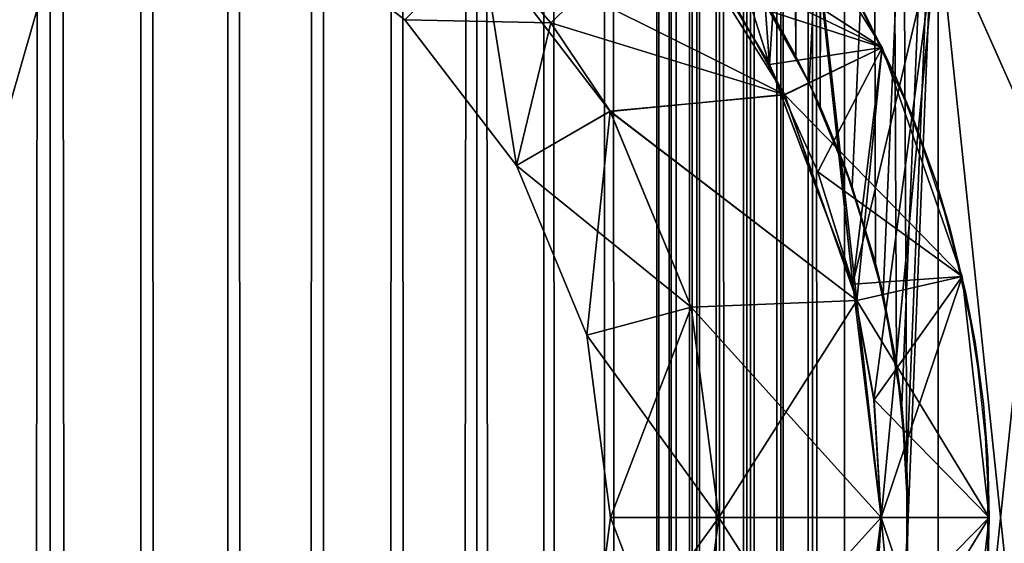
# Model space of a CAD drawing. Header units: millimetres. Extents: x -41 to 11, y -3 to 963.
# Tile 983 of 1056: x 0.52 to 5.07, y 899.88 to 902.3. Entities that reach past the tile are written whole.
import ezdxf

# ---------------------------------------------------------------- set-up
doc = ezdxf.new("R2010")
doc.units = ezdxf.units.MM
doc.header["$LTSCALE"] = 65.185185
for name, color, linetype in [('1', 7, 'CONTINUOUS'), ('10', 7, 'CONTINUOUS'), ('11', 7, 'CONTINUOUS'), ('12', 7, 'CONTINUOUS'), ('13', 7, 'CONTINUOUS'), ('14', 7, 'CONTINUOUS'), ('15', 7, 'CONTINUOUS'), ('16', 7, 'CONTINUOUS'), ('17', 7, 'CONTINUOUS'), ('18', 7, 'CONTINUOUS'), ('19', 7, 'CONTINUOUS'), ('2', 7, 'CONTINUOUS'), ('20', 7, 'CONTINUOUS'), ('24', 7, 'CONTINUOUS'), ('26', 7, 'CONTINUOUS'), ('27', 7, 'CONTINUOUS'), ('28', 7, 'CONTINUOUS'), ('29', 7, 'CONTINUOUS'), ('3', 7, 'CONTINUOUS'), ('30', 7, 'CONTINUOUS'), ('31', 7, 'CONTINUOUS'), ('3163', 7, 'CONTINUOUS'), ('3165', 7, 'CONTINUOUS'), ('3183', 7, 'CONTINUOUS'), ('3192', 7, 'CONTINUOUS'), ('32', 7, 'CONTINUOUS'), ('3479', 7, 'CONTINUOUS'), ('3480', 7, 'CONTINUOUS'), ('3483', 7, 'CONTINUOUS'), ('3485', 7, 'CONTINUOUS'), ('3487', 7, 'CONTINUOUS'), ('3499', 7, 'CONTINUOUS'), ('3512', 7, 'CONTINUOUS'), ('3516', 7, 'CONTINUOUS'), ('3552', 7, 'CONTINUOUS'), ('4', 7, 'CONTINUOUS'), ('5', 7, 'CONTINUOUS'), ('6', 7, 'CONTINUOUS'), ('7', 7, 'CONTINUOUS'), ('8', 7, 'CONTINUOUS'), ('9', 7, 'CONTINUOUS')]:
    doc.layers.add(name, color=color, linetype=linetype)

msp = doc.modelspace()

# ---------------------------------------------------------------- linework, layer by layer
at = {"layer": '1', "linetype": 'Continuous'}
for points in [[(3.8094, 902.3955, 3.25), (4.0542, 901.9527, 3.25), (2.6529, 902.6504, 3.25), (3.8094, 902.3955, 3.25)], [(2.6529, 902.6504, 3.25), (4.0542, 901.9527, 3.25), (3.2484, 901.8736, 3.25), (2.6529, 902.6504, 3.25)], [(4.0542, 901.9527, 3.25), (4.3872, 901.0013, 3.25), (3.2484, 901.8736, 3.25), (4.0542, 901.9527, 3.25)], [(3.2484, 901.8736, 3.25), (4.3872, 901.0013, 3.25), (3.6222, 900.9704, 3.25), (3.2484, 901.8736, 3.25)], [(4.3872, 901.0013, 3.25), (4.5, 900, 3.25), (3.6222, 900.9704, 3.25), (4.3872, 901.0013, 3.25)], [(4.5, 900, 3.25), (3.75, 900, 3.25), (3.6222, 900.9704, 3.25), (4.5, 900, 3.25)], [(3.75, 900, 3.25), (4.3872, 898.9988, 3.25), (3.6222, 899.0294, 3.25), (3.75, 900, 3.25)], [(4.5, 900, 3.25), (4.3872, 898.9988, 3.25), (3.75, 900, 3.25), (4.5, 900, 3.25)]]:
    msp.add_3dface(points, dxfattribs=at)
at = {"layer": '10', "linetype": 'Continuous'}
for points in [[(5, 900, 22.75), (4.5, 900, 23.25), (4.3872, 898.9987, 23.25), (5, 900, 22.75)], [(5, 900, 22.75), (4.3872, 898.9987, 23.25), (4.8746, 898.8874, 22.75), (5, 900, 22.75)]]:
    msp.add_3dface(points, dxfattribs=at)
at = {"layer": '11', "linetype": 'Continuous'}
for points in [[(5, 900, 12.25), (4.8746, 898.8874, 22.75), (4.8746, 898.8874, 12.25), (5, 900, 12.25)], [(5, 900, 12.25), (5, 900, 22.75), (4.8746, 898.8874, 22.75), (5, 900, 12.25)]]:
    msp.add_3dface(points, dxfattribs=at)
at = {"layer": '12', "linetype": 'Continuous'}
for points in [[(4.8746, 898.8874, 3.75), (5, 900, 3.75), (4.8746, 898.8874, 6.75), (4.8746, 898.8874, 3.75)], [(5, 900, 3.75), (5, 900, 6.75), (4.8746, 898.8874, 6.75), (5, 900, 3.75)]]:
    msp.add_3dface(points, dxfattribs=at)
at = {"layer": '13', "linetype": 'Continuous'}
for points in [[(4.5048, 902.1694, 12.25), (3.9092, 903.1174, 12.25), (4.5048, 902.1694, 22.75), (4.5048, 902.1694, 12.25)], [(4.5048, 902.1694, 22.75), (3.9092, 903.1174, 12.25), (3.9092, 903.1174, 22.75), (4.5048, 902.1694, 22.75)], [(4.8746, 901.1126, 12.25), (4.5048, 902.1694, 12.25), (4.8746, 901.1126, 22.75), (4.8746, 901.1126, 12.25)], [(4.8746, 901.1126, 22.75), (4.5048, 902.1694, 12.25), (4.5048, 902.1694, 22.75), (4.8746, 901.1126, 22.75)], [(5, 900, 12.25), (4.8746, 901.1126, 12.25), (5, 900, 22.75), (5, 900, 12.25)], [(5, 900, 22.75), (4.8746, 901.1126, 12.25), (4.8746, 901.1126, 22.75), (5, 900, 22.75)]]:
    msp.add_3dface(points, dxfattribs=at)
at = {"layer": '14', "linetype": 'Continuous'}
for points in [[(4.5048, 902.1694, 6.75), (3.9092, 903.1174, 3.75), (3.9092, 903.1174, 6.75), (4.5048, 902.1694, 6.75)], [(4.5048, 902.1694, 3.75), (3.9092, 903.1174, 3.75), (4.5048, 902.1694, 6.75), (4.5048, 902.1694, 3.75)], [(4.8746, 901.1126, 6.75), (4.5048, 902.1694, 3.75), (4.5048, 902.1694, 6.75), (4.8746, 901.1126, 6.75)], [(4.8746, 901.1126, 3.75), (4.5048, 902.1694, 3.75), (4.8746, 901.1126, 6.75), (4.8746, 901.1126, 3.75)], [(5, 900, 6.75), (4.8746, 901.1126, 3.75), (4.8746, 901.1126, 6.75), (5, 900, 6.75)], [(5, 900, 3.75), (4.8746, 901.1126, 3.75), (5, 900, 6.75), (5, 900, 3.75)]]:
    msp.add_3dface(points, dxfattribs=at)
at = {"layer": '15', "linetype": 'Continuous'}
for points in [[(4.5048, 902.1694, 12.25), (3.7034, 902.5563, 11.75), (3.9092, 903.1174, 12.25), (4.5048, 902.1694, 12.25)], [(3.9846, 902.0913, 11.75), (3.7034, 902.5563, 11.75), (4.5048, 902.1694, 12.25), (3.9846, 902.0913, 11.75)], [(4.2076, 901.5957, 11.75), (3.9846, 902.0913, 11.75), (4.5048, 902.1694, 12.25), (4.2076, 901.5957, 11.75)], [(4.8746, 901.1126, 12.25), (4.2076, 901.5957, 11.75), (4.5048, 902.1694, 12.25), (4.8746, 901.1126, 12.25)], [(4.3692, 901.0769, 11.75), (4.2076, 901.5957, 11.75), (4.8746, 901.1126, 12.25), (4.3692, 901.0769, 11.75)], [(4.4672, 900.5424, 11.75), (4.3692, 901.0769, 11.75), (4.8746, 901.1126, 12.25), (4.4672, 900.5424, 11.75)], [(5, 900, 12.25), (4.4672, 900.5424, 11.75), (4.8746, 901.1126, 12.25), (5, 900, 12.25)], [(4.5, 900, 11.75), (4.4672, 900.5424, 11.75), (5, 900, 12.25), (4.5, 900, 11.75)]]:
    msp.add_3dface(points, dxfattribs=at)
at = {"layer": '16', "linetype": 'Continuous'}
for points in [[(4.4672, 899.4576, 11.75), (4.5, 900, 11.75), (4.8746, 898.8874, 12.25), (4.4672, 899.4576, 11.75)], [(4.5, 900, 11.75), (5, 900, 12.25), (4.8746, 898.8874, 12.25), (4.5, 900, 11.75)]]:
    msp.add_3dface(points, dxfattribs=at)
at = {"layer": '17', "linetype": 'Continuous'}
for points in [[(4.4671, 899.4565, 11), (4.5, 900, 11), (4.4672, 899.4576, 11.75), (4.4671, 899.4565, 11)], [(4.4672, 899.4576, 11.75), (4.5, 900, 11), (4.5, 900, 11.75), (4.4672, 899.4576, 11.75)]]:
    msp.add_3dface(points, dxfattribs=at)
at = {"layer": '18', "linetype": 'Continuous'}
for points in [[(3.9845, 902.0914, 11), (3.703, 902.5569, 11), (3.7034, 902.5563, 11.75), (3.9845, 902.0914, 11)], [(3.9846, 902.0913, 11.75), (3.9845, 902.0914, 11), (3.7034, 902.5563, 11.75), (3.9846, 902.0913, 11.75)], [(4.2076, 901.5957, 11.75), (3.9845, 902.0914, 11), (3.9846, 902.0913, 11.75), (4.2076, 901.5957, 11.75)], [(4.3692, 901.0772, 11), (3.9845, 902.0914, 11), (4.2076, 901.5957, 11.75), (4.3692, 901.0772, 11)], [(4.3692, 901.0769, 11.75), (4.3692, 901.0772, 11), (4.2076, 901.5957, 11.75), (4.3692, 901.0769, 11.75)], [(4.4672, 900.5424, 11.75), (4.3692, 901.0772, 11), (4.3692, 901.0769, 11.75), (4.4672, 900.5424, 11.75)], [(4.5, 900, 11.75), (4.3692, 901.0772, 11), (4.4672, 900.5424, 11.75), (4.5, 900, 11.75)], [(4.5, 900, 11), (4.3692, 901.0772, 11), (4.5, 900, 11.75), (4.5, 900, 11)]]:
    msp.add_3dface(points, dxfattribs=at)
at = {"layer": '19', "linetype": 'Continuous'}
for points in [[(3.9845, 902.0914, 11), (3.2339, 904.4488, 11), (3.703, 902.5569, 11), (3.9845, 902.0914, 11)], [(4.0876, 903.6799, 11), (3.2339, 904.4488, 11), (3.9845, 902.0914, 11), (4.0876, 903.6799, 11)], [(4.3692, 901.0772, 11), (4.0876, 903.6799, 11), (3.9845, 902.0914, 11), (4.3692, 901.0772, 11)], [(4.5, 900, 11), (4.0876, 903.6799, 11), (4.3692, 901.0772, 11), (4.5, 900, 11)], [(4.7631, 902.75, 11), (4.0876, 903.6799, 11), (4.5, 900, 11), (4.7631, 902.75, 11)], [(4.7638, 897.2511, 11), (4.7631, 902.75, 11), (4.5, 900, 11), (4.7638, 897.2511, 11)], [(4.7638, 897.2511, 11), (5.2304, 898.2991, 11), (4.7631, 902.75, 11), (4.7638, 897.2511, 11)], [(5.2304, 898.2991, 11), (5.2306, 901.7003, 11), (4.7631, 902.75, 11), (5.2304, 898.2991, 11)], [(4.4671, 899.4565, 11), (4.7638, 897.2511, 11), (4.5, 900, 11), (4.4671, 899.4565, 11)]]:
    msp.add_3dface(points, dxfattribs=at)
at = {"layer": '2', "linetype": 'Continuous'}
for points in [[(3.25, 900, 3.75), (3.6222, 899.0294, 3.25), (3.1393, 899.1588, 3.75), (3.25, 900, 3.75)], [(3.75, 900, 3.25), (3.6222, 899.0294, 3.25), (3.25, 900, 3.75), (3.75, 900, 3.25)]]:
    msp.add_3dface(points, dxfattribs=at)
at = {"layer": '20', "linetype": 'Continuous'}
msp.add_3dface([(5.2306, 901.7003, 11), (5.1962, 903, 10.5), (4.7631, 902.75, 11), (5.2306, 901.7003, 11)], dxfattribs=at)
at = {"layer": '24', "linetype": 'Continuous'}
for points in [[(5.7063, 901.8541, 8.5), (4.7638, 902.7489, 8), (5.1962, 903, 8.5), (5.7063, 901.8541, 8.5)], [(5.2304, 901.7009, 8), (4.7638, 902.7489, 8), (5.7063, 901.8541, 8.5), (5.2304, 901.7009, 8)]]:
    msp.add_3dface(points, dxfattribs=at)
at = {"layer": '26', "linetype": 'Continuous'}
for points in [[(3.984, 902.0923, 8), (3.7025, 902.5576, 8), (4.0888, 903.6785, 8), (3.984, 902.0923, 8)], [(4.3688, 901.0786, 8), (3.984, 902.0923, 8), (4.0888, 903.6785, 8), (4.3688, 901.0786, 8)], [(4.7638, 902.7489, 8), (4.3688, 901.0786, 8), (4.0888, 903.6785, 8), (4.7638, 902.7489, 8)], [(4.4671, 900.5435, 8), (4.3688, 901.0786, 8), (4.7638, 902.7489, 8), (4.4671, 900.5435, 8)], [(4.5, 900, 8), (4.4671, 900.5435, 8), (4.7638, 902.7489, 8), (4.5, 900, 8)], [(4.7631, 897.25, 8), (4.5, 900, 8), (4.7638, 902.7489, 8), (4.7631, 897.25, 8)], [(5.2304, 901.7009, 8), (4.7631, 897.25, 8), (4.7638, 902.7489, 8), (5.2304, 901.7009, 8)], [(5.2306, 898.2997, 8), (4.7631, 897.25, 8), (5.2304, 901.7009, 8), (5.2306, 898.2997, 8)], [(4.3692, 898.9228, 8), (4.5, 900, 8), (4.0876, 896.3201, 8), (4.3692, 898.9228, 8)], [(4.0876, 896.3201, 8), (4.5, 900, 8), (4.7631, 897.25, 8), (4.0876, 896.3201, 8)]]:
    msp.add_3dface(points, dxfattribs=at)
at = {"layer": '27', "linetype": 'Continuous'}
for points in [[(3.984, 902.0923, 8), (3.7034, 902.5563, 7.25), (3.7025, 902.5576, 8), (3.984, 902.0923, 8)], [(3.9846, 902.0913, 7.25), (3.7034, 902.5563, 7.25), (3.984, 902.0923, 8), (3.9846, 902.0913, 7.25)], [(4.3688, 901.0786, 8), (3.9846, 902.0913, 7.25), (3.984, 902.0923, 8), (4.3688, 901.0786, 8)], [(4.2076, 901.5957, 7.25), (3.9846, 902.0913, 7.25), (4.3688, 901.0786, 8), (4.2076, 901.5957, 7.25)], [(4.3692, 901.0769, 7.25), (4.2076, 901.5957, 7.25), (4.3688, 901.0786, 8), (4.3692, 901.0769, 7.25)], [(4.4671, 900.5435, 8), (4.3692, 901.0769, 7.25), (4.3688, 901.0786, 8), (4.4671, 900.5435, 8)], [(4.4672, 900.5424, 7.25), (4.3692, 901.0769, 7.25), (4.4671, 900.5435, 8), (4.4672, 900.5424, 7.25)], [(4.5, 900, 8), (4.4672, 900.5424, 7.25), (4.4671, 900.5435, 8), (4.5, 900, 8)], [(4.5, 900, 7.25), (4.4672, 900.5424, 7.25), (4.5, 900, 8), (4.5, 900, 7.25)]]:
    msp.add_3dface(points, dxfattribs=at)
at = {"layer": '28', "linetype": 'Continuous'}
for points in [[(4.4672, 899.4576, 7.25), (4.5, 900, 7.25), (4.3692, 898.9228, 8), (4.4672, 899.4576, 7.25)], [(4.5, 900, 7.25), (4.5, 900, 8), (4.3692, 898.9228, 8), (4.5, 900, 7.25)]]:
    msp.add_3dface(points, dxfattribs=at)
at = {"layer": '29', "linetype": 'Continuous'}
for points in [[(4.8746, 898.8874, 6.75), (5, 900, 6.75), (4.4672, 899.4576, 7.25), (4.8746, 898.8874, 6.75)], [(4.4672, 899.4576, 7.25), (5, 900, 6.75), (4.5, 900, 7.25), (4.4672, 899.4576, 7.25)]]:
    msp.add_3dface(points, dxfattribs=at)
at = {"layer": '3', "linetype": 'Continuous'}
for points in [[(2.6529, 902.6504, 3.25), (2.8146, 901.625, 3.75), (2.2981, 902.2981, 3.75), (2.6529, 902.6504, 3.25)], [(2.6529, 902.6504, 3.25), (3.2484, 901.8736, 3.25), (2.8146, 901.625, 3.75), (2.6529, 902.6504, 3.25)], [(3.2484, 901.8736, 3.25), (3.1393, 900.8412, 3.75), (2.8146, 901.625, 3.75), (3.2484, 901.8736, 3.25)], [(3.2484, 901.8736, 3.25), (3.6222, 900.9704, 3.25), (3.1393, 900.8412, 3.75), (3.2484, 901.8736, 3.25)], [(3.6222, 900.9704, 3.25), (3.75, 900, 3.25), (3.1393, 900.8412, 3.75), (3.6222, 900.9704, 3.25)], [(3.75, 900, 3.25), (3.25, 900, 3.75), (3.1393, 900.8412, 3.75), (3.75, 900, 3.25)]]:
    msp.add_3dface(points, dxfattribs=at)
at = {"layer": '30', "linetype": 'Continuous'}
for points in [[(3.9846, 902.0913, 7.25), (3.9092, 903.1174, 6.75), (3.7034, 902.5563, 7.25), (3.9846, 902.0913, 7.25)], [(4.5048, 902.1694, 6.75), (3.9092, 903.1174, 6.75), (3.9846, 902.0913, 7.25), (4.5048, 902.1694, 6.75)], [(4.2076, 901.5957, 7.25), (4.5048, 902.1694, 6.75), (3.9846, 902.0913, 7.25), (4.2076, 901.5957, 7.25)], [(4.3692, 901.0769, 7.25), (4.5048, 902.1694, 6.75), (4.2076, 901.5957, 7.25), (4.3692, 901.0769, 7.25)], [(4.8746, 901.1126, 6.75), (4.5048, 902.1694, 6.75), (4.3692, 901.0769, 7.25), (4.8746, 901.1126, 6.75)], [(4.4672, 900.5424, 7.25), (4.8746, 901.1126, 6.75), (4.3692, 901.0769, 7.25), (4.4672, 900.5424, 7.25)], [(4.5, 900, 7.25), (4.8746, 901.1126, 6.75), (4.4672, 900.5424, 7.25), (4.5, 900, 7.25)], [(5, 900, 6.75), (4.8746, 901.1126, 6.75), (4.5, 900, 7.25), (5, 900, 6.75)]]:
    msp.add_3dface(points, dxfattribs=at)
at = {"layer": '31', "linetype": 'Continuous'}
for points in [[(4.5048, 902.1694, 3.75), (3.8094, 902.3955, 3.25), (3.9092, 903.1174, 3.75), (4.5048, 902.1694, 3.75)], [(4.0542, 901.9527, 3.25), (3.8094, 902.3955, 3.25), (4.5048, 902.1694, 3.75), (4.0542, 901.9527, 3.25)], [(4.3872, 901.0013, 3.25), (4.0542, 901.9527, 3.25), (4.5048, 902.1694, 3.75), (4.3872, 901.0013, 3.25)], [(4.8746, 901.1126, 3.75), (4.3872, 901.0013, 3.25), (4.5048, 902.1694, 3.75), (4.8746, 901.1126, 3.75)], [(5, 900, 3.75), (4.3872, 901.0013, 3.25), (4.8746, 901.1126, 3.75), (5, 900, 3.75)], [(4.5, 900, 3.25), (4.3872, 901.0013, 3.25), (5, 900, 3.75), (4.5, 900, 3.25)]]:
    msp.add_3dface(points, dxfattribs=at)
at = {"layer": '3163', "linetype": 'Continuous'}
for points in [[(9.125, 857.5, 93.5), (9.125, 942.5, 93.5), (-40.875, 857.5, 93.5), (9.125, 857.5, 93.5)], [(9.125, 942.5, 93.5), (-40.875, 942.5, 93.5), (-40.875, 857.5, 93.5), (9.125, 942.5, 93.5)]]:
    msp.add_3dface(points, dxfattribs=at)
at = {"layer": '3165', "linetype": 'Continuous'}
for points in [[(-40.875, 942.5, 8.5), (9.125, 857.5, 8.5), (-40.875, 857.5, 8.5), (-40.875, 942.5, 8.5)], [(9.125, 942.5, 8.5), (9.125, 857.5, 8.5), (-40.875, 942.5, 8.5), (9.125, 942.5, 8.5)]]:
    msp.add_3dface(points, dxfattribs=at)
at = {"layer": '3183', "linetype": 'Continuous'}
for points in [[(-11.275, 939, 12), (-11.275, 861, 12), (11.125, 939, 12), (-11.275, 939, 12)], [(-11.275, 861, 12), (11.125, 861, 12), (11.125, 939, 12), (-11.275, 861, 12)]]:
    msp.add_3dface(points, dxfattribs=at)
at = {"layer": '3192', "linetype": 'Continuous'}
for points in [[(-11.275, 939, 90), (11.125, 939, 90), (11.125, 861, 90), (-11.275, 939, 90)], [(-11.275, 861, 90), (-11.275, 939, 90), (11.125, 861, 90), (-11.275, 861, 90)]]:
    msp.add_3dface(points, dxfattribs=at)
at = {"layer": '32', "linetype": 'Continuous'}
for points in [[(4.3872, 898.9988, 3.25), (4.5, 900, 3.25), (4.8746, 898.8874, 3.75), (4.3872, 898.9988, 3.25)], [(4.8746, 898.8874, 3.75), (4.5, 900, 3.25), (5, 900, 3.75), (4.8746, 898.8874, 3.75)]]:
    msp.add_3dface(points, dxfattribs=at)
at = {"layer": '3479', "linetype": 'Continuous'}
for points in [[(4.6189, 900.2371, 1.5), (4.5704, 900.7088, 1.5), (4.3301, 959, 1.5), (4.6189, 900.2371, 1.5)], [(4.3301, 959, 1.5), (7, 959, 1.5), (4.6189, 900.2371, 1.5), (4.3301, 959, 1.5)], [(4.4738, 901.1731, 1.5), (4.3301, 901.625, 1.5), (4.3301, 959, 1.5), (4.4738, 901.1731, 1.5)], [(4.5704, 900.7088, 1.5), (4.4738, 901.1731, 1.5), (4.3301, 959, 1.5), (4.5704, 900.7088, 1.5)], [(7, 480, 1.5), (4.6189, 900.2371, 1.5), (7, 959, 1.5), (7, 480, 1.5)], [(4.6189, 899.7629, 1.5), (4.6189, 900.2371, 1.5), (7, 480, 1.5), (4.6189, 899.7629, 1.5)]]:
    msp.add_3dface(points, dxfattribs=at)
at = {"layer": '3480', "linetype": 'Continuous'}
for points in [[(3.9957, 902.3291, 1.5576), (4.1051, 902.1305, 1.5257), (3.9169, 902.4594, 8), (3.9957, 902.3291, 1.5576)], [(3.9169, 902.4594, 8), (4.1051, 902.1305, 1.5257), (4.1675, 902.0056, 8), (3.9169, 902.4594, 8)], [(4.1051, 902.1305, 1.5257), (4.2182, 901.8967, 1.5063), (4.1675, 902.0056, 8), (4.1051, 902.1305, 1.5257)], [(4.1675, 902.0056, 8), (4.3301, 901.625, 1.5), (4.3657, 901.5269, 8), (4.1675, 902.0056, 8)], [(4.2182, 901.8967, 1.5063), (4.3301, 901.625, 1.5), (4.1675, 902.0056, 8), (4.2182, 901.8967, 1.5063)], [(4.3301, 901.625, 1.5), (4.4738, 901.1731, 1.5), (4.3657, 901.5269, 8), (4.3301, 901.625, 1.5)], [(4.3657, 901.5269, 8), (4.4738, 901.1731, 1.5), (4.509, 901.0294, 8), (4.3657, 901.5269, 8)], [(4.4738, 901.1731, 1.5), (4.5704, 900.7088, 1.5), (4.509, 901.0294, 8), (4.4738, 901.1731, 1.5)], [(4.509, 901.0294, 8), (4.5704, 900.7088, 1.5), (4.5958, 900.5192, 8), (4.509, 901.0294, 8)], [(4.5704, 900.7088, 1.5), (4.6189, 900.2371, 1.5), (4.5958, 900.5192, 8), (4.5704, 900.7088, 1.5)], [(4.5958, 900.5192, 8), (4.6189, 900.2371, 1.5), (4.625, 900.0023, 8), (4.5958, 900.5192, 8)], [(4.6189, 900.2371, 1.5), (4.6189, 899.7629, 1.5), (4.625, 900.0023, 8), (4.6189, 900.2371, 1.5)], [(4.625, 900.0023, 8), (4.6189, 899.7629, 1.5), (4.5962, 899.485, 8), (4.625, 900.0023, 8)]]:
    msp.add_3dface(points, dxfattribs=at)
at = {"layer": '3483', "linetype": 'Continuous'}
for points in [[(4.1051, 902.1305, 1.5257), (3.9957, 902.3291, 1.5576), (4.0354, 959, 1.5444), (4.1051, 902.1305, 1.5257)], [(4.1811, 959, 1.5112), (4.1051, 902.1305, 1.5257), (4.0354, 959, 1.5444), (4.1811, 959, 1.5112)], [(4.2182, 901.8967, 1.5063), (4.1051, 902.1305, 1.5257), (4.1811, 959, 1.5112), (4.2182, 901.8967, 1.5063)], [(4.3301, 959, 1.5), (4.2182, 901.8967, 1.5063), (4.1811, 959, 1.5112), (4.3301, 959, 1.5)], [(4.3301, 959, 1.5), (4.3301, 901.625, 1.5), (4.2182, 901.8967, 1.5063), (4.3301, 959, 1.5)]]:
    msp.add_3dface(points, dxfattribs=at)
at = {"layer": '3485', "linetype": 'Continuous'}
for points in [[(0.21, 959, -3.9945), (0.3535, 624.6115, -3.9844), (0.6493, 959, -3.9469), (0.21, 959, -3.9945)], [(0.3535, 624.6115, -3.9844), (0.7067, 624.5707, -3.9371), (0.6493, 959, -3.9469), (0.3535, 624.6115, -3.9844)], [(0.6493, 959, -3.9469), (1.0665, 624.5003, -3.8548), (1.0807, 959, -3.8513), (0.6493, 959, -3.9469)], [(0.7067, 624.5707, -3.9371), (1.0665, 624.5003, -3.8548), (0.6493, 959, -3.9469), (0.7067, 624.5707, -3.9371)], [(1.0665, 624.5003, -3.8548), (1.3952, 624.4095, -3.7491), (1.0807, 959, -3.8513), (1.0665, 624.5003, -3.8548)], [(1.0807, 959, -3.8513), (1.3952, 624.4095, -3.7491), (1.4988, 959, -3.7086), (1.0807, 959, -3.8513)], [(1.3952, 624.4095, -3.7491), (1.712, 624.2965, -3.6153), (1.4988, 959, -3.7086), (1.3952, 624.4095, -3.7491)], [(1.4988, 959, -3.7086), (1.712, 624.2965, -3.6153), (1.8987, 959, -3.5206), (1.4988, 959, -3.7086)], [(1.712, 624.2965, -3.6153), (2.0379, 624.1518, -3.4416), (1.8987, 959, -3.5206), (1.712, 624.2965, -3.6153)], [(1.8987, 959, -3.5206), (2.0379, 624.1518, -3.4416), (2.2755, 959, -3.2897), (1.8987, 959, -3.5206)], [(2.0379, 624.1518, -3.4416), (2.3619, 623.9764, -3.2281), (2.2755, 959, -3.2897), (2.0379, 624.1518, -3.4416)], [(2.2755, 959, -3.2897), (2.3619, 623.9764, -3.2281), (2.6244, 959, -3.0187), (2.2755, 959, -3.2897)], [(2.3619, 623.9764, -3.2281), (2.6628, 623.7816, -2.9852), (2.6244, 959, -3.0187), (2.3619, 623.9764, -3.2281)], [(2.6244, 959, -3.0187), (2.941, 623.5695, -2.711), (2.9413, 959, -2.7108), (2.6244, 959, -3.0187)], [(2.6628, 623.7816, -2.9852), (2.941, 623.5695, -2.711), (2.6244, 959, -3.0187), (2.6628, 623.7816, -2.9852)], [(2.941, 623.5695, -2.711), (3.2145, 623.3253, -2.3803), (2.9413, 959, -2.7108), (2.941, 623.5695, -2.711)], [(2.9413, 959, -2.7108), (3.2145, 623.3253, -2.3803), (3.2224, 959, -2.3699), (2.9413, 959, -2.7108)], [(3.2145, 623.3253, -2.3803), (3.4641, 623.0644, -2), (3.2224, 959, -2.3699), (3.2145, 623.3253, -2.3803)], [(3.2224, 959, -2.3699), (3.4641, 623.0644, -2), (3.4641, 959, -2), (3.2224, 959, -2.3699)]]:
    msp.add_3dface(points, dxfattribs=at)
at = {"layer": '3487', "linetype": 'Continuous'}
for points in [[(7, 959, 8), (4.625, 900.0023, 8), (-7, 480, 8), (7, 959, 8)], [(7, 480, 8), (7, 959, 8), (-7, 480, 8), (7, 480, 8)], [(-4.5097, 901.0262, 8), (7, 959, 8), (-7, 959, 8), (-4.5097, 901.0262, 8)], [(-4.5097, 901.0262, 8), (-4.3663, 901.5251, 8), (7, 959, 8), (-4.5097, 901.0262, 8)], [(-4.3663, 901.5251, 8), (-4.1676, 902.0053, 8), (7, 959, 8), (-4.3663, 901.5251, 8)], [(-4.1676, 902.0053, 8), (-3.9164, 902.4601, 8), (7, 959, 8), (-4.1676, 902.0053, 8)], [(3.9169, 902.4594, 8), (4.1675, 902.0056, 8), (7, 959, 8), (3.9169, 902.4594, 8)], [(4.1675, 902.0056, 8), (4.3657, 901.5269, 8), (7, 959, 8), (4.1675, 902.0056, 8)], [(4.3657, 901.5269, 8), (4.509, 901.0294, 8), (7, 959, 8), (4.3657, 901.5269, 8)], [(4.509, 901.0294, 8), (4.5958, 900.5192, 8), (7, 959, 8), (4.509, 901.0294, 8)], [(4.5958, 900.5192, 8), (4.625, 900.0023, 8), (7, 959, 8), (4.5958, 900.5192, 8)], [(4.625, 900.0023, 8), (4.5962, 899.485, 8), (-7, 480, 8), (4.625, 900.0023, 8)]]:
    msp.add_3dface(points, dxfattribs=at)
at = {"layer": '3499', "linetype": 'Continuous'}
for points in [[(1.0298, 624.5089, -8), (0.518, 624.5959, -8), (-7, 959, -8), (1.0298, 624.5089, -8)], [(1.5284, 624.3651, -8), (1.0298, 624.5089, -8), (-7, 959, -8), (1.5284, 624.3651, -8)], [(2.0067, 624.167, -8), (1.5284, 624.3651, -8), (-7, 959, -8), (2.0067, 624.167, -8)], [(2.4611, 623.9158, -8), (2.0067, 624.167, -8), (-7, 959, -8), (2.4611, 623.9158, -8)], [(2.8846, 623.6152, -8), (2.4611, 623.9158, -8), (-7, 959, -8), (2.8846, 623.6152, -8)], [(3.2717, 623.269, -8), (2.8846, 623.6152, -8), (-7, 959, -8), (3.2717, 623.269, -8)], [(3.6166, 622.8829, -8), (3.2717, 623.269, -8), (-7, 959, -8), (3.6166, 622.8829, -8)], [(3.9164, 622.4601, -8), (3.6166, 622.8829, -8), (-7, 959, -8), (3.9164, 622.4601, -8)], [(4.1676, 622.0053, -8), (3.9164, 622.4601, -8), (-7, 959, -8), (4.1676, 622.0053, -8)], [(4.3663, 621.5251, -8), (4.1676, 622.0053, -8), (-7, 959, -8), (4.3663, 621.5251, -8)], [(4.5097, 621.0262, -8), (4.3663, 621.5251, -8), (-7, 959, -8), (4.5097, 621.0262, -8)], [(4.5962, 620.515, -8), (4.5097, 621.0262, -8), (-7, 959, -8), (4.5962, 620.515, -8)], [(7, 959, -8), (4.625, 619.9977, -8), (-7, 959, -8), (7, 959, -8)], [(4.625, 619.9977, -8), (4.5962, 620.515, -8), (-7, 959, -8), (4.625, 619.9977, -8)], [(4.625, 619.9977, -8), (7, 959, -8), (7, 480, -8), (4.625, 619.9977, -8)]]:
    msp.add_3dface(points, dxfattribs=at)
at = {"layer": '3512', "linetype": 'Continuous'}
for points in [[(3.4641, 623.0644, -2), (3.5136, 623.0076, -1.9228), (3.4641, 959, -2), (3.4641, 623.0644, -2)], [(3.4641, 959, -2), (3.5136, 623.0076, -1.9228), (3.5214, 959, -1.9118), (3.4641, 959, -2)], [(3.5136, 623.0076, -1.9228), (3.5715, 622.9386, -1.8485), (3.5214, 959, -1.9118), (3.5136, 623.0076, -1.9228)], [(3.5715, 622.9386, -1.8485), (3.5483, 959, -1.8765), (3.5214, 959, -1.9118), (3.5715, 622.9386, -1.8485)], [(3.5715, 622.9386, -1.8485), (3.6235, 959, -1.7924), (3.5483, 959, -1.8765), (3.5715, 622.9386, -1.8485)], [(3.5715, 622.9386, -1.8485), (3.6383, 622.8554, -1.7779), (3.6235, 959, -1.7924), (3.5715, 622.9386, -1.8485)], [(3.6383, 622.8554, -1.7779), (3.65, 959, -1.7669), (3.6235, 959, -1.7924), (3.6383, 622.8554, -1.7779)], [(3.6383, 622.8554, -1.7779), (3.7142, 622.7559, -1.7122), (3.65, 959, -1.7669), (3.6383, 622.8554, -1.7779)], [(3.7142, 622.7559, -1.7122), (3.743, 959, -1.6905), (3.65, 959, -1.7669), (3.7142, 622.7559, -1.7122)], [(3.7142, 622.7559, -1.7122), (3.7993, 622.6374, -1.6525), (3.743, 959, -1.6905), (3.7142, 622.7559, -1.7122)], [(3.7993, 622.6374, -1.6525), (3.7668, 959, -1.6738), (3.743, 959, -1.6905), (3.7993, 622.6374, -1.6525)], [(3.7993, 622.6374, -1.6525), (3.877, 959, -1.6086), (3.7668, 959, -1.6738), (3.7993, 622.6374, -1.6525)], [(3.7993, 622.6374, -1.6525), (3.8933, 622.4966, -1.6004), (3.877, 959, -1.6086), (3.7993, 622.6374, -1.6525)], [(3.8933, 622.4966, -1.6004), (3.8962, 959, -1.599), (3.877, 959, -1.6086), (3.8933, 622.4966, -1.6004)], [(3.8933, 622.4966, -1.6004), (3.9957, 622.3291, -1.5576), (3.8962, 959, -1.599), (3.8933, 622.4966, -1.6004)], [(3.9957, 622.3291, -1.5576), (4.0222, 959, -1.5486), (3.8962, 959, -1.599), (3.9957, 622.3291, -1.5576)], [(3.9957, 622.3291, -1.5576), (4.1051, 622.1305, -1.5257), (4.0222, 959, -1.5486), (3.9957, 622.3291, -1.5576)], [(4.1051, 622.1305, -1.5257), (4.0354, 959, -1.5444), (4.0222, 959, -1.5486), (4.1051, 622.1305, -1.5257)], [(4.1051, 622.1305, -1.5257), (4.1749, 959, -1.5121), (4.0354, 959, -1.5444), (4.1051, 622.1305, -1.5257)], [(4.1051, 622.1305, -1.5257), (4.2182, 621.8967, -1.5063), (4.1749, 959, -1.5121), (4.1051, 622.1305, -1.5257)], [(4.2182, 621.8967, -1.5063), (4.3301, 621.625, -1.5), (4.1749, 959, -1.5121), (4.2182, 621.8967, -1.5063)], [(4.3301, 621.625, -1.5), (4.3301, 959, -1.5), (4.1749, 959, -1.5121), (4.3301, 621.625, -1.5)]]:
    msp.add_3dface(points, dxfattribs=at)
at = {"layer": '3516', "linetype": 'Continuous'}
for points in [[(7, 959, -1.5), (4.3301, 959, -1.5), (4.3301, 621.625, -1.5), (7, 959, -1.5)], [(4.4738, 621.1731, -1.5), (7, 959, -1.5), (4.3301, 621.625, -1.5), (4.4738, 621.1731, -1.5)], [(4.5704, 620.7088, -1.5), (7, 959, -1.5), (4.4738, 621.1731, -1.5), (4.5704, 620.7088, -1.5)], [(4.6189, 620.2371, -1.5), (7, 959, -1.5), (4.5704, 620.7088, -1.5), (4.6189, 620.2371, -1.5)], [(4.6189, 619.7629, -1.5), (7, 959, -1.5), (4.6189, 620.2371, -1.5), (4.6189, 619.7629, -1.5)], [(7, 959, -1.5), (4.6189, 619.7629, -1.5), (7, 480, -1.5), (7, 959, -1.5)]]:
    msp.add_3dface(points, dxfattribs=at)
at = {"layer": '3552', "linetype": 'Continuous'}
for points in [[(4.3301, 902.5, 1.5), (4.5677, 902.0337, 1.5), (4.4176, 902.342, 8), (4.3301, 902.5, 1.5)], [(4.4176, 902.342, 8), (4.5677, 902.0337, 1.5), (4.6449, 901.8507, 8), (4.4176, 902.342, 8)], [(4.5677, 902.0337, 1.5), (4.7553, 901.5451, 1.5), (4.6449, 901.8507, 8), (4.5677, 902.0337, 1.5)], [(4.6449, 901.8507, 8), (4.7553, 901.5451, 1.5), (4.8177, 901.3376, 8), (4.6449, 901.8507, 8)], [(4.7553, 901.5451, 1.5), (4.8907, 901.0396, 1.5), (4.8177, 901.3376, 8), (4.7553, 901.5451, 1.5)], [(4.8177, 901.3376, 8), (4.8907, 901.0396, 1.5), (4.9341, 900.8089, 8), (4.8177, 901.3376, 8)], [(4.8907, 901.0396, 1.5), (4.9726, 900.5226, 1.5), (4.9341, 900.8089, 8), (4.8907, 901.0396, 1.5)], [(4.9341, 900.8089, 8), (4.9726, 900.5226, 1.5), (4.9927, 900.2707, 8), (4.9341, 900.8089, 8)], [(4.9726, 900.5226, 1.5), (5, 900, 1.5), (4.9927, 900.2707, 8), (4.9726, 900.5226, 1.5)], [(4.9927, 900.2707, 8), (5, 900, 1.5), (4.9927, 899.7293, 8), (4.9927, 900.2707, 8)], [(5, 900, 1.5), (4.9726, 899.4774, 1.5), (4.9927, 899.7293, 8), (5, 900, 1.5)]]:
    msp.add_3dface(points, dxfattribs=at)
at = {"layer": '4', "linetype": 'Continuous'}
for points in [[(2.2981, 902.2981, 22.75), (1.625, 902.8146, 22.75), (2.2981, 902.2981, 3.75), (2.2981, 902.2981, 22.75)], [(2.8146, 901.625, 3.75), (2.2981, 902.2981, 22.75), (2.2981, 902.2981, 3.75), (2.8146, 901.625, 3.75)], [(2.8146, 901.625, 22.75), (2.2981, 902.2981, 22.75), (2.8146, 901.625, 3.75), (2.8146, 901.625, 22.75)], [(3.1393, 900.8412, 3.75), (2.8146, 901.625, 22.75), (2.8146, 901.625, 3.75), (3.1393, 900.8412, 3.75)], [(3.1393, 900.8412, 22.75), (2.8146, 901.625, 22.75), (3.1393, 900.8412, 3.75), (3.1393, 900.8412, 22.75)], [(3.25, 900, 3.75), (3.1393, 900.8412, 22.75), (3.1393, 900.8412, 3.75), (3.25, 900, 3.75)], [(3.25, 900, 22.75), (3.1393, 900.8412, 22.75), (3.25, 900, 3.75), (3.25, 900, 22.75)]]:
    msp.add_3dface(points, dxfattribs=at)
at = {"layer": '5', "linetype": 'Continuous'}
for points in [[(3.1393, 899.1588, 22.75), (3.25, 900, 22.75), (3.1393, 899.1588, 3.75), (3.1393, 899.1588, 22.75)], [(3.25, 900, 22.75), (3.25, 900, 3.75), (3.1393, 899.1588, 3.75), (3.25, 900, 22.75)]]:
    msp.add_3dface(points, dxfattribs=at)
at = {"layer": '6', "linetype": 'Continuous'}
for points in [[(3.1393, 899.1588, 22.75), (3.75, 900, 23.25), (3.25, 900, 22.75), (3.1393, 899.1588, 22.75)], [(3.6222, 899.0296, 23.25), (3.75, 900, 23.25), (3.1393, 899.1588, 22.75), (3.6222, 899.0296, 23.25)]]:
    msp.add_3dface(points, dxfattribs=at)
at = {"layer": '7', "linetype": 'Continuous'}
for points in [[(2.9742, 902.2839, 23.25), (3.5198, 902.8037, 23.25), (2.6504, 902.6529, 23.25), (2.9742, 902.2839, 23.25)], [(4.0553, 901.9505, 23.25), (3.5198, 902.8037, 23.25), (2.9742, 902.2839, 23.25), (4.0553, 901.9505, 23.25)], [(3.2473, 901.8755, 23.25), (4.0553, 901.9505, 23.25), (2.9742, 902.2839, 23.25), (3.2473, 901.8755, 23.25)], [(4.3872, 901.0012, 23.25), (4.0553, 901.9505, 23.25), (3.2473, 901.8755, 23.25), (4.3872, 901.0012, 23.25)], [(3.6222, 900.9706, 23.25), (4.3872, 901.0012, 23.25), (3.2473, 901.8755, 23.25), (3.6222, 900.9706, 23.25)], [(3.75, 900, 23.25), (4.3872, 901.0012, 23.25), (3.6222, 900.9706, 23.25), (3.75, 900, 23.25)], [(4.5, 900, 23.25), (4.3872, 901.0012, 23.25), (3.75, 900, 23.25), (4.5, 900, 23.25)], [(4.3872, 898.9987, 23.25), (4.5, 900, 23.25), (3.6222, 899.0296, 23.25), (4.3872, 898.9987, 23.25)], [(3.6222, 899.0296, 23.25), (4.5, 900, 23.25), (3.75, 900, 23.25), (3.6222, 899.0296, 23.25)]]:
    msp.add_3dface(points, dxfattribs=at)
at = {"layer": '8', "linetype": 'Continuous'}
for points in [[(2.2981, 902.2981, 22.75), (2.6504, 902.6529, 23.25), (1.625, 902.8146, 22.75), (2.2981, 902.2981, 22.75)], [(2.9742, 902.2839, 23.25), (2.6504, 902.6529, 23.25), (2.2981, 902.2981, 22.75), (2.9742, 902.2839, 23.25)], [(2.8146, 901.625, 22.75), (2.9742, 902.2839, 23.25), (2.2981, 902.2981, 22.75), (2.8146, 901.625, 22.75)], [(3.2473, 901.8755, 23.25), (2.9742, 902.2839, 23.25), (2.8146, 901.625, 22.75), (3.2473, 901.8755, 23.25)], [(3.6222, 900.9706, 23.25), (3.2473, 901.8755, 23.25), (2.8146, 901.625, 22.75), (3.6222, 900.9706, 23.25)], [(3.1393, 900.8412, 22.75), (3.6222, 900.9706, 23.25), (2.8146, 901.625, 22.75), (3.1393, 900.8412, 22.75)], [(3.25, 900, 22.75), (3.6222, 900.9706, 23.25), (3.1393, 900.8412, 22.75), (3.25, 900, 22.75)], [(3.75, 900, 23.25), (3.6222, 900.9706, 23.25), (3.25, 900, 22.75), (3.75, 900, 23.25)]]:
    msp.add_3dface(points, dxfattribs=at)
at = {"layer": '9', "linetype": 'Continuous'}
for points in [[(4.5048, 902.1694, 22.75), (3.9092, 903.1174, 22.75), (3.5198, 902.8037, 23.25), (4.5048, 902.1694, 22.75)], [(4.0553, 901.9505, 23.25), (4.5048, 902.1694, 22.75), (3.5198, 902.8037, 23.25), (4.0553, 901.9505, 23.25)], [(4.8746, 901.1126, 22.75), (4.5048, 902.1694, 22.75), (4.0553, 901.9505, 23.25), (4.8746, 901.1126, 22.75)], [(4.3872, 901.0012, 23.25), (4.8746, 901.1126, 22.75), (4.0553, 901.9505, 23.25), (4.3872, 901.0012, 23.25)], [(4.5, 900, 23.25), (4.8746, 901.1126, 22.75), (4.3872, 901.0012, 23.25), (4.5, 900, 23.25)], [(5, 900, 22.75), (4.8746, 901.1126, 22.75), (4.5, 900, 23.25), (5, 900, 22.75)]]:
    msp.add_3dface(points, dxfattribs=at)

doc.saveas('drawing.dxf')
